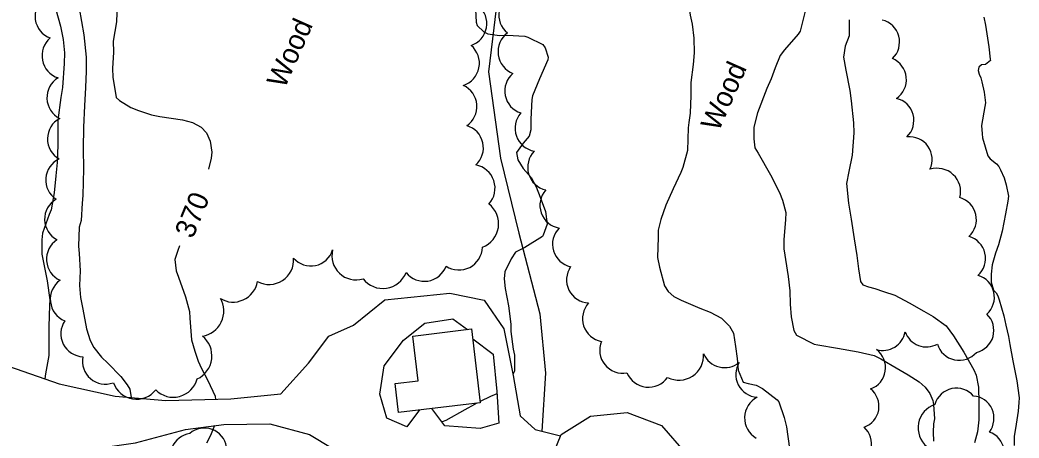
# Model space of a CAD drawing. Extents: x 287698 to 290158, y 5234163 to 5237182.
# Drawn here: x 289144.9 to 289292.7, y 5235422.6 to 5235484.4 of the extents above; entities that cross this region are included whole.
import ezdxf

# ---------------------------------------------------------------- set-up
doc = ezdxf.new("R2010")
doc.units = 0
for name, color, linetype in [('Niveau 1', 7, 'Continuous'), ('Niveau 19', 7, 'Continuous'), ('Niveau 2', 7, 'Continuous'), ('Niveau 21', 7, 'Continuous'), ('Niveau 22', 7, 'Continuous'), ('Niveau 31', 7, 'Continuous'), ('Niveau 4', 7, 'Continuous'), ('Niveau 44', 7, 'Continuous')]:
    doc.layers.add(name, color=color, linetype=linetype)

msp = doc.modelspace()

# ---------------------------------------------------------------- linework, layer by layer
at = {"layer": 'Niveau 1'}
for points in [[(289157.21, 5235492.88), (289157.86, 5235491.56), (289158.68, 5235489.42), (289159.27, 5235487.37), (289159.32, 5235486.75), (289159.2, 5235484.13), (289158.73, 5235481.24), (289158.75, 5235479.61), (289158.61, 5235477.2), (289158.65, 5235475.92), (289159.19, 5235472.92), (289159.64, 5235472.45), (289161.35, 5235471.44), (289162.47, 5235471.01), (289164.4, 5235470.34), (289165.62, 5235470.12), (289168.97, 5235469.62), (289170.46, 5235469.23), (289171.73, 5235468.54), (289172.5, 5235467.71), (289173.06, 5235466.44), (289173.29, 5235464.83), (289173.2, 5235463.97), (289172.81, 5235462.33)], [(289168.52, 5235450.99), (289168.3, 5235450.32), (289167.86, 5235448.96), (289168.04, 5235447.27), (289168.37, 5235446.37), (289169.44, 5235443.43), (289170.02, 5235441.29), (289170.08, 5235440.3), (289170.3, 5235437.09), (289170.81, 5235435.42), (289171.31, 5235433.91), (289171.8, 5235432.86), (289172.72, 5235431.08)], [(289172.72, 5235431.08), (289173.78, 5235428.74), (289173.86, 5235428.28)], [(289173.68, 5235424.4), (289173.13, 5235422.94), (289172.52, 5235421.79)]]:
    msp.add_lwpolyline(points, dxfattribs=at)
at = {"layer": 'Niveau 19'}
for points in [[(289143.27, 5235433.21), (289150.76, 5235430.58), (289159.04, 5235428.76), (289166.5, 5235428.1), (289176.11, 5235428.34), (289183.53, 5235429.09), (289187.6, 5235433.66), (289190.62, 5235437.61), (289194.27, 5235439.27), (289198.87, 5235443.02), (289208.52, 5235444), (289213.59, 5235442.96), (289216.46, 5235438.73), (289217.86, 5235431.83), (289218.9, 5235425.87), (289221.1, 5235423.82), (289224.86, 5235422.88)], [(289204.03, 5235426.72), (289202.12, 5235424.24), (289199.17, 5235425.53), (289198.17, 5235429.06), (289198.8, 5235433.23), (289201.64, 5235437.05), (289204.8, 5235439.54), (289208.96, 5235440.18), (289211.1, 5235438.62)], [(289211.88, 5235437.25), (289214.9, 5235434.98), (289215.43, 5235429.43), (289215.72, 5235424.78), (289212.97, 5235423.97), (289207.78, 5235424.38), (289205.84, 5235426.93)], [(289154.07, 5235420.73), (289162.02, 5235421.87), (289169.42, 5235423.84), (289175.06, 5235424.58), (289181.88, 5235424.66), (289187.75, 5235423.11), (289191.12, 5235421.05), (289190.65, 5235414.41), (289189.74, 5235405.47), (289189.46, 5235398.17), (289191.5, 5235392.74), (289193.5, 5235389), (289199.24, 5235383.79)]]:
    msp.add_lwpolyline(points, dxfattribs=at)
at = {"layer": 'Niveau 2'}
for points in [[(289145.09, 5235498.73), (289146.62, 5235497.76), (289147.55, 5235497.29), (289150.06, 5235495.73), (289150.8, 5235494.84), (289151.84, 5235492.84), (289152.29, 5235491.59), (289153.31, 5235488.2), (289153.72, 5235486.11), (289154.37, 5235482.16), (289154.71, 5235478.86), (289154.74, 5235476.8), (289154.62, 5235474.41), (289154.46, 5235471.71), (289154.35, 5235468.51), (289154.31, 5235465.33), (289154.33, 5235462.35), (289154.26, 5235458.42), (289154.16, 5235457.3), (289154, 5235454.73), (289153.72, 5235453.73), (289153.58, 5235450.95), (289153.68, 5235449.85)], [(289241.49, 5235493.59), (289242.19, 5235492.16), (289243.4, 5235489.42), (289243.51, 5235488.84), (289244.03, 5235485.11), (289244.33, 5235483.76), (289244.57, 5235481.67), (289244.62, 5235479.53), (289244.48, 5235477.82), (289244.13, 5235475.15), (289244.11, 5235473.22), (289244.01, 5235470.59), (289243.84, 5235469.2), (289243.75, 5235468.41)], [(289212.22, 5235486.87), (289212.41, 5235484.04), (289212.54, 5235483.57), (289213.5, 5235482.61), (289214.11, 5235482.35), (289215.85, 5235482.08), (289216.96, 5235482.12), (289219.58, 5235482), (289220.01, 5235481.84), (289222.25, 5235480.73), (289222.61, 5235480.25), (289223.06, 5235478.86), (289222.97, 5235478.51), (289221.76, 5235475.66), (289220.74, 5235473.17), (289220.62, 5235472.6), (289220.45, 5235469.69), (289220.46, 5235468.14), (289220.23, 5235467.18), (289219.32, 5235466.16), (289218.36, 5235464.79), (289218.56, 5235463.69), (289219.33, 5235462.42), (289220.53, 5235461.07), (289221.25, 5235459.7), (289221.84, 5235458.19), (289222.66, 5235456.07), (289222.87, 5235454.2), (289222.29, 5235452.55), (289222.18, 5235452.39)], [(289150.27, 5235485.93), (289150.95, 5235483.48), (289151.31, 5235481.51), (289151.51, 5235479.54), (289151.5, 5235477.93), (289151.21, 5235474.38), (289150.98, 5235472.9), (289150.52, 5235469.57), (289150.54, 5235468.87), (289150.53, 5235465.9), (289150.45, 5235463.29), (289150.25, 5235461.33), (289149.99, 5235458.8), (289149.54, 5235456.32), (289149.25, 5235455.62), (289148.26, 5235452.85), (289148.16, 5235451.87), (289148.2, 5235449.77), (289148.35, 5235448.75), (289148.97, 5235445.8), (289149.37, 5235443.01), (289149.32, 5235442.21), (289149.2, 5235439), (289149.2, 5235434.76)], [(289261.03, 5235485.7), (289260.27, 5235482.73), (289260, 5235482.29), (289258, 5235479.96), (289257.34, 5235479.11), (289256.58, 5235477.29)], [(289267.52, 5235484.4), (289267.56, 5235482.05), (289266.95, 5235480.5), (289266.71, 5235478.86), (289267.04, 5235476.96), (289267.62, 5235473.97), (289267.81, 5235472.44), (289268.16, 5235469.17), (289268.21, 5235467.69), (289267.97, 5235464.37), (289267.48, 5235461.97), (289267.16, 5235460.2), (289267.46, 5235457.27), (289267.85, 5235454.94), (289268.26, 5235452.02), (289268.66, 5235449.57), (289268.93, 5235447.58), (289269.2, 5235445.71), (289269.56, 5235445.24), (289270.39, 5235444.91), (289271.33, 5235444.7), (289272.63, 5235444.25), (289274.28, 5235443.69), (289276.42, 5235442.56), (289278.56, 5235441.31), (289279.97, 5235440.52), (289281.86, 5235439.16), (289282.94, 5235437.69), (289284.48, 5235435.24), (289285.97, 5235432.67), (289286.33, 5235431.84), (289286.68, 5235430.08), (289286.73, 5235427.78), (289286.69, 5235425.28), (289286.5, 5235423.47), (289286.07, 5235421.88)], [(289256.58, 5235477.29), (289256.03, 5235475.67), (289255.38, 5235474.24), (289253.97, 5235470.65), (289253.44, 5235468.54), (289253.44, 5235466.79), (289253.6, 5235465.5), (289254.06, 5235464.67), (289255.9, 5235461.48), (289257.23, 5235458.85), (289257.7, 5235457.73), (289258.18, 5235455.89), (289258.12, 5235454.82), (289257.88, 5235451.93), (289257.9, 5235450.56), (289258.51, 5235446.44), (289258.78, 5235444.33), (289258.82, 5235442.34), (289258.98, 5235440.47), (289259.37, 5235438.48), (289259.75, 5235437.76)], [(289243.75, 5235468.41), (289243.62, 5235465.08), (289242.95, 5235462.56), (289242.63, 5235461.84), (289241.54, 5235459.41), (289240.45, 5235456.99), (289239.69, 5235454.87), (289239.32, 5235453.28), (289239.31, 5235452.26), (289239.18, 5235449.28), (289239.52, 5235447.85), (289240.25, 5235445.08), (289240.8, 5235444.21), (289241.62, 5235443.51), (289242.72, 5235442.94), (289245.44, 5235441.75), (289246.97, 5235441.18), (289248.66, 5235440.27), (289249.85, 5235439.12), (289250.46, 5235438.08), (289250.73, 5235436.1), (289251, 5235434.34), (289251.15, 5235432.58), (289251.89, 5235430.84), (289252.6, 5235430.62), (289253.77, 5235430.4), (289254.72, 5235429.89), (289256.9, 5235428.24), (289257.15, 5235427.9), (289257.93, 5235425.61), (289258.28, 5235424.21), (289258.7, 5235421.02)], [(289222.18, 5235452.39), (289219.58, 5235450.75), (289218.22, 5235450.06), (289217.59, 5235449.07), (289216.64, 5235447.12), (289216.54, 5235446.13), (289216.69, 5235444.66), (289217.18, 5235442.11), (289217.52, 5235439.39), (289217.52, 5235438.34), (289217.85, 5235435.69), (289218.06, 5235434.8), (289218.05, 5235432.46), (289217.83, 5235431.96)], [(289153.68, 5235449.85), (289153.83, 5235447.31), (289153.75, 5235445.1), (289153.88, 5235443.36), (289154.22, 5235441.62), (289154.79, 5235438.72), (289155.33, 5235437), (289155.86, 5235435.95), (289156.99, 5235434.52), (289157.93, 5235433.66), (289159.86, 5235431.66), (289160.81, 5235430.45), (289161.19, 5235429.78)], [(289259.75, 5235437.76), (289262.34, 5235436.47), (289262.91, 5235436.37), (289265.83, 5235435.86), (289268.85, 5235435.33), (289271.24, 5235434.79), (289272.2, 5235434.29), (289273.9, 5235433.31), (289276.27, 5235431.93), (289277.88, 5235430.87), (289278.77, 5235430.08), (289279.45, 5235429.16), (289279.91, 5235428.12), (289280.01, 5235427.51), (289280.16, 5235425.4), (289280.02, 5235424.65), (289279.94, 5235423.43), (289280, 5235422.1)], [(289149.2, 5235434.76), (289148.73, 5235432.04), (289148.64, 5235431.33)], [(289161.19, 5235429.78), (289161.37, 5235428.55)], [(289215.46, 5235429.12), (289214.53, 5235428.71), (289212.98, 5235427.95)], [(289212.51, 5235427.72), (289212.14, 5235427.54), (289210.72, 5235426.72), (289207.93, 5235425.16), (289207.34, 5235424.96)]]:
    msp.add_lwpolyline(points, dxfattribs=at)
at = {"layer": 'Niveau 21'}
msp.add_lwpolyline([(289220.96, 5235352.33), (289226.57, 5235372.6), (289230.44, 5235389.9), (289230.95, 5235400.07), (289227.65, 5235407.3), (289223.58, 5235413.24), (289223.33, 5235419.11), (289224.94, 5235423.08), (289229.29, 5235425.82), (289234.71, 5235426.34), (289239.78, 5235424.41), (289243.41, 5235420.3), (289243.79, 5235414.97), (289241.94, 5235407.82), (289239.36, 5235399), (289236.41, 5235389.25), (289232.61, 5235374.68), (289230.01, 5235363.33), (289226.38, 5235348.16)], dxfattribs=at)
at = {"layer": 'Niveau 22'}
msp.add_lwpolyline([(289215.95, 5235490.99), (289214.21, 5235476.7), (289216.01, 5235463.96), (289218.69, 5235452.86), (289221.79, 5235440.91), (289222.65, 5235432.14), (289222.1, 5235423.57)], dxfattribs=at)
at = {"layer": 'Niveau 31'}
msp.add_lwpolyline([(289211.71, 5235438.69), (289213, 5235427.78), (289200.93, 5235426.35), (289200.42, 5235430.61), (289203.8, 5235431.01), (289203.01, 5235437.65)], close=True, dxfattribs=at)
at = {"layer": 'Niveau 4'}
for points in [[(289287.45, 5235484.81), (289287.67, 5235483.59), (289288.19, 5235480.43), (289288.4, 5235478.58), (289288.42, 5235478.4)], [(289288.42, 5235478.4), (289287.67, 5235477.8), (289287.12, 5235477.74), (289286.7, 5235477.41), (289286.6, 5235476.89), (289286.74, 5235476.36), (289287.01, 5235475.81), (289287.17, 5235475.21), (289287.48, 5235473.7), (289287.68, 5235472.12), (289287.59, 5235471.61), (289287.12, 5235468.78), (289287.19, 5235467.56), (289287.24, 5235466.96)], [(289287.24, 5235466.96), (289288.06, 5235464.3), (289288.39, 5235463.86), (289289.32, 5235463.09), (289289.66, 5235462.71), (289289.92, 5235462.2), (289290.43, 5235461.04), (289290.75, 5235460.01), (289291.09, 5235458.31), (289290.98, 5235457.6), (289290.64, 5235455.71), (289290.14, 5235453.17), (289289.63, 5235451.12), (289289.18, 5235449.92), (289288.69, 5235448.2), (289288.51, 5235446.81), (289288.52, 5235445.59), (289288.89, 5235444.42), (289289.26, 5235444.04), (289289.54, 5235443.58), (289289.72, 5235443.02), (289290.42, 5235440.65), (289290.68, 5235439.28), (289291.09, 5235437.6), (289291.3, 5235436.39), (289291.75, 5235433.99), (289292.32, 5235431.01), (289292.65, 5235428.5), (289292.62, 5235427.82), (289292.5, 5235426.56), (289292.23, 5235424.6), (289291.93, 5235422.79), (289291.93, 5235421.48)]]:
    msp.add_lwpolyline(points, dxfattribs=at)
at = {"layer": 'Niveau 44'}
for centre, radius, start, end in [((289210.53, 5235483.85), 3.43, 288.9164, 50.6795), ((289209.42, 5235477.98), 3.45, 288.1649, 49.8124), ((289221.56, 5235468.36), 3.42, 138.3879, 260.4179), ((289223.43, 5235462.59), 3.42, 135.5264, 257.3393), ((289280.53, 5235458.97), 3.49, 345.8766, 107.4497), ((289198.59, 5235448.36), 3.68, 217.478, 339.3368), ((289204.73, 5235449.16), 3.42, 217.848, 339.8482), ((289229.18, 5235445.96), 3.43, 145.3718, 267.3307), ((289255.54, 5235425.55), 3.46, 117.6905, 239.4642)]:
    msp.add_arc(centre, radius, start, end, dxfattribs=at)
for centre, major_axis, ratio, start_param, end_param in [((289219.16, 5235485.12), (-3.25, 1.09), 0.999827, 5.372518, 7.495973), ((289150.58, 5235484.91), (-3.4, -0.09), 0.999254, 5.317658, 7.479012), ((289271.62, 5235481.11), (-3.26, 0.84), 0.999983, 2.589724, 4.720802), ((289219.07, 5235479.7), (-3.43, 0.34), 0.999929, 5.453444, 7.584764), ((289151.63, 5235479.09), (-3.43, 0.16), 0.999928, 5.458752, 7.587496), ((289272.61, 5235475.57), (3.39, 0.1), 0.999245, 5.290234, 7.416181), ((289220.04, 5235473.88), (2.27, -2.55), 0.999995, 3.117369, 5.244905), ((289152.38, 5235472.9), (-3.45, -0.16), 0.998004, 5.218183, 7.33732), ((289209.08, 5235471.58), (3.41, 0.3), 0.999725, 5.219156, 7.341041), ((289273.74, 5235469.52), (3.25, 0.87), 0.999977, 5.218268, 7.349426), ((289152.45, 5235466.81), (-3.44, 0.04), 0.999063, 5.22008, 7.345621), ((289210.01, 5235465.47), (3.37, 0.74), 0.992175, 5.234611, 7.349468), ((289276.44, 5235463.75), (2.75, 1.95), 0.999301, 5.220486, 7.344706), ((289152.19, 5235460.72), (-3.43, 0.23), 0.996519, 5.215148, 7.337091), ((289211.7, 5235459.52), (3.3, 1.11), 0.999951, 5.215925, 7.34683), ((289225.24, 5235456.99), (-3.23, -1.14), 0.997759, 5.218027, 7.342016), ((289152.02, 5235454.91), (-3.43, -0.09), 0.998394, 5.215679, 7.343122), ((289212.01, 5235454.24), (3.66, -0.55), 0.999765, 5.220824, 7.348207), ((289282.98, 5235454.87), (3.28, 0.78), 0.999977, 5.218924, 7.343285), ((289227.1, 5235451.24), (-3.34, -0.74), 0.999252, 5.294233, 7.416212), ((289152.3, 5235449.01), (-3.39, 0.55), 0.999928, 5.454604, 7.584776), ((289284.32, 5235449.13), (3.35, 0.46), 0.99948, 5.309812, 7.436411), ((289187.94, 5235451.4), (0.61, -3.34), 0.995674, 5.248988, 7.368193), ((289194.61, 5235449.51), (-2.44, -2.58), 0.999917, 5.22217, 7.34452), ((289209.84, 5235450.88), (1.46, -3.15), 0.998135, 5.265993, 7.390819), ((289181.77, 5235448.92), (1.83, -3.15), 0.998811, 5.272657, 7.397665), ((289285.6, 5235443.38), (3.33, 0.74), 0.990144, 5.234682, 7.342743), ((289152.87, 5235443.09), (-3.42, 0.42), 0.999929, 5.454986, 7.58517), ((289176.61, 5235446.17), (2.66, 2.43), 0.950669, 3.385476, 5.383228), ((289171.71, 5235441.17), (1.41, 3.31), 0.925189, 3.633901, 5.697982), ((289231.54, 5235440.22), (-3.26, -1.07), 0.999325, 5.222545, 7.346789), ((289285.62, 5235438.5), (-1.5, 2.99), 0.98655, 2.894383, 5.052564), ((289154.38, 5235437.99), (-3.33, -0.7), 0.999339, 5.480801, 7.608845), ((289272.52, 5235438.87), (1.91, 2.75), 0.997385, 3.46956, 5.136408), ((289278.92, 5235439.39), (0.92, -3.23), 0.98433, 4.776794, 6.524954), ((289169.96, 5235434.67), (0.44, 3.57), 0.931604, 3.633725, 5.791053), ((289234.09, 5235435.58), (3.39, 0.56), 0.999983, 2.595281, 4.720609), ((289283.79, 5235437.39), (2.86, -1.74), 0.995258, 3.969802, 6.129536), ((289242.37, 5235434.77), (1.52, -3.31), 0.999847, 5.375558, 7.498001), ((289249.13, 5235436.37), (3.38, -0.31), 0.99975, 3.634952, 5.48773), ((289269.6, 5235433.01), (-1.84, 2.81), 0.984436, 2.894663, 5.050881), ((289157.58, 5235433.93), (2.53, -2.27), 0.999751, 3.677161, 5.790941), ((289254.15, 5235431.99), (1.39, -3.09), 0.997752, 3.743287, 5.792071), ((289237.88, 5235433.58), (-0.33, -3.49), 0.990959, 5.211706, 7.32423), ((289162.2, 5235432.06), (-0.6, -3.7), 0.982232, 5.234056, 7.32818), ((289167.71, 5235432.1), (3.09, 1.85), 0.96056, 3.345707, 5.504519), ((289268.5, 5235427.3), (3.41, -0.54), 0.967727, 5.235624, 7.310812), ((289283.38, 5235426.6), (-1.76, -2.86), 0.987063, 2.819807, 4.976092), ((289281.36, 5235424.09), (-3.48, 1.04), 0.999717, 5.327656, 7.457519), ((289285.69, 5235425.42), (1.1, 3.18), 0.963722, 4.399562, 6.549548), ((289170.49, 5235419.91), (-1.33, -3.1), 0.982534, 3.682828, 5.789397), ((289172.21, 5235420.68), (0.13, 3.36), 0.992049, 4.931175, 7.022086), ((289267.47, 5235421.7), (3.27, -0.8), 0.999977, 5.218618, 7.348351), ((289287.21, 5235420.24), (1.04, 3.2), 0.969574, 4.124684, 6.277539)]:
    msp.add_ellipse(centre, major_axis=major_axis, ratio=ratio, start_param=start_param, end_param=end_param, dxfattribs=at)

# ---------------------------------------------------------------- texts
at = {"layer": 'Niveau 1'}
msp.add_text('370', height=3, rotation=67.5685, dxfattribs=at).set_placement((289170.49, 5235451.92))
at = {"layer": 'Niveau 44'}
for p in [(289184.07, 5235474.12), (289248.23, 5235467.75)]:
    msp.add_text('Wood', height=3, rotation=66.1212, dxfattribs=at).set_placement(p)

doc.saveas('drawing.dxf')
